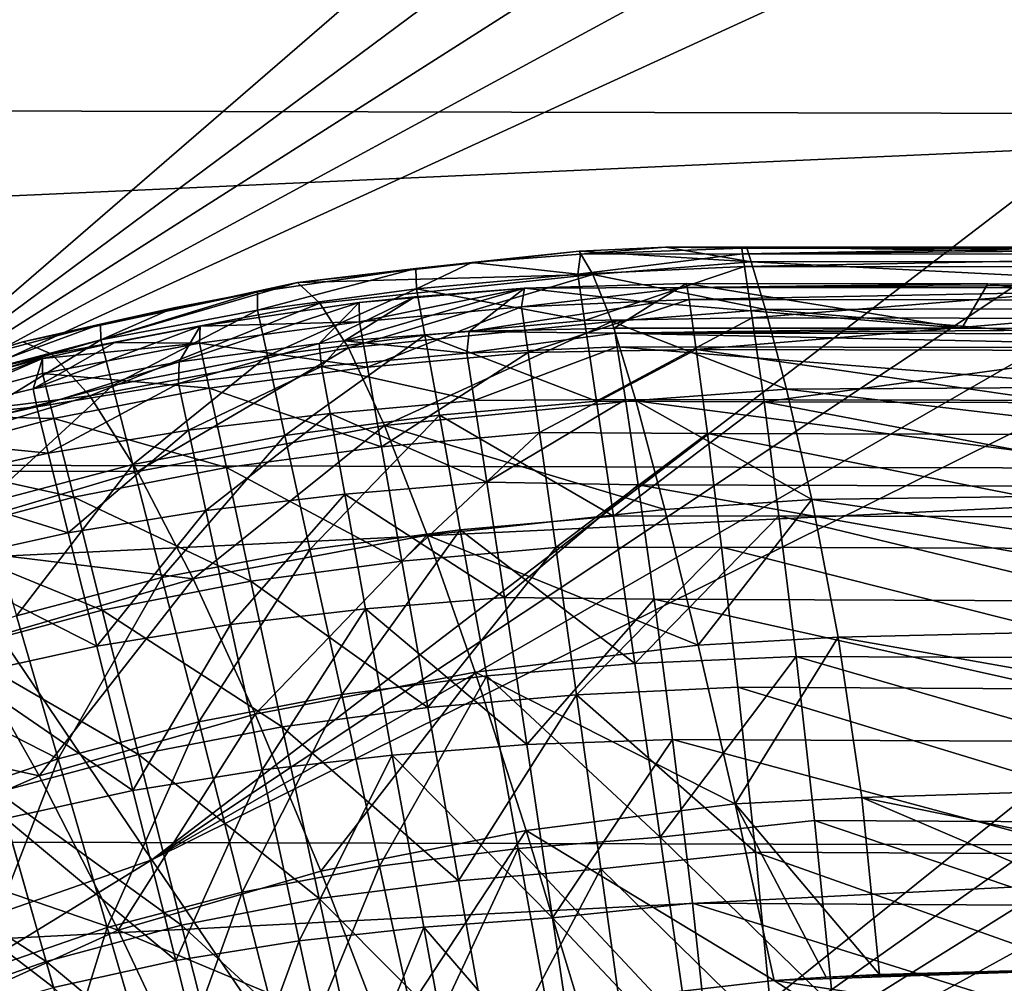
# Model space of a CAD drawing. Header units: metres. Extents: x -104 to 104, y -68 to 90.
# Tile 548 of 656: x -11.947 to -11.241, y 64.558 to 65.249. Entities that reach past the tile are written whole.
import ezdxf

# ---------------------------------------------------------------- set-up
doc = ezdxf.new("R2010")
doc.units = ezdxf.units.M
doc.layers.add('solid_FIT-BATH-153_SW0002', color=7, linetype='CONTINUOUS')

msp = doc.modelspace()

# ---------------------------------------------------------------- linework, layer by layer
at = {"layer": 'solid_FIT-BATH-153_SW0002'}
for points in [[(-12.278478, 65.277107, 16.348705), (-12.062249, 64.956978, 16.450546), (-10.775743, 66.069618, 16.353815)], [(-12.062249, 64.956978, 16.450546), (-10.709954, 65.962158, 16.385607), (-10.775743, 66.069618, 16.353815)], [(-12.062249, 64.956978, 16.450546), (-10.646606, 65.858215, 16.418209), (-10.709954, 65.962158, 16.385607)], [(-12.062249, 64.956978, 16.450546), (-10.58571, 65.757843, 16.451944), (-10.646606, 65.858215, 16.418209)], [(-12.062249, 64.956978, 16.450546), (-10.526885, 65.660591, 16.487242), (-10.58571, 65.757843, 16.451944)], [(-12.062249, 64.956978, 16.450546), (-11.85217, 64.646614, 16.585157), (-10.526885, 65.660591, 16.487242)], [(-11.85217, 64.646614, 16.585157), (-10.46999, 65.566368, 16.524401), (-10.526885, 65.660591, 16.487242)], [(-11.85217, 64.646614, 16.585157), (-10.414865, 65.475029, 16.563707), (-10.46999, 65.566368, 16.524401)], [(-11.85217, 64.646614, 16.585157), (-10.361345, 65.386429, 16.605453), (-10.414865, 65.475029, 16.563707)], [(-16.008659, 65.192665, -21.382717), (-16.008659, 65.43055, -21.218763), (-10.670662, 65.418427, -21.317785)], [(-16.008659, 65.192665, -21.382717), (-10.670662, 65.418427, -21.317785), (-10.670662, 65.180046, -21.477144)], [(-11.85217, 64.646614, 16.585157), (-11.65142, 64.350983, 16.759104), (-10.361345, 65.386429, 16.605453)], [(-11.65142, 64.350983, 16.759104), (-10.309752, 65.30114, 16.649548), (-10.361345, 65.386429, 16.605453)], [(-11.65142, 64.350983, 16.759104), (-10.260679, 65.220032, 16.695549), (-10.309752, 65.30114, 16.649548)], [(-11.65142, 64.350983, 16.759104), (-10.213513, 65.142082, 16.743782), (-10.260679, 65.220032, 16.695549)], [(-16.008659, 64.939331, -21.528997), (-16.008659, 65.192665, -21.382717), (-10.670662, 65.180046, -21.477144)], [(-16.008659, 64.939331, -21.528997), (-10.670662, 65.180046, -21.477144), (-10.670662, 64.926094, -21.618971)], [(-11.65142, 64.350983, 16.759104), (-10.167627, 65.066261, 16.794657), (-10.213513, 65.142082, 16.743782)], [(-11.536158, 65.065918, 12.729782), (-11.74783, 65.060196, 12.576593), (-11.546006, 65.082695, 12.576833)], [(-11.6229, 65.074585, 9.295786), (-11.546006, 65.082695, 12.576833), (-11.74783, 65.060196, 12.576593)], [(-11.6229, 65.074585, 9.295786), (-11.545146, 65.080612, 9.295738), (-11.546006, 65.082695, 12.576833)], [(-11.484081, 65.085472, 12.577147), (-11.422818, 65.075035, 12.728769), (-11.546006, 65.082695, 12.576833)], [(-11.545146, 65.080612, 9.295738), (-11.484081, 65.085472, 12.577147), (-11.546006, 65.082695, 12.576833)], [(-11.422818, 65.075035, 12.728769), (-11.536158, 65.065918, 12.729782), (-11.546006, 65.082695, 12.576833)], [(-11.545146, 65.080612, 9.295738), (-11.429468, 65.084923, 9.295671), (-11.484081, 65.085472, 12.577147)], [(-11.428967, 65.080872, 9.218075), (-11.429468, 65.084923, 9.295671), (-11.545146, 65.080612, 9.295738)], [(-11.484081, 65.085472, 12.577147), (-11.426234, 65.085709, 12.577762), (-11.422818, 65.075035, 12.728769)], [(-11.429468, 65.084923, 9.295671), (-11.426234, 65.085709, 12.577762), (-11.484081, 65.085472, 12.577147)], [(-11.429468, 65.084923, 9.295671), (-11.197383, 65.084915, 9.295592), (-11.426234, 65.085709, 12.577762)], [(-11.428967, 65.080872, 9.218075), (-11.197383, 65.084915, 9.295592), (-11.429468, 65.084923, 9.295671)], [(-11.428967, 65.080872, 9.218075), (-10.976797, 65.0849, 9.295516), (-11.197383, 65.084915, 9.295592)], [(-10.97678, 65.080566, 9.217544), (-10.976797, 65.0849, 9.295516), (-11.428967, 65.080872, 9.218075)], [(-10.768952, 65.075279, 12.754133), (-11.422818, 65.075035, 12.728769), (-11.426234, 65.085709, 12.577762)], [(-11.083555, 65.085693, 12.592454), (-10.768952, 65.075279, 12.754133), (-11.426234, 65.085709, 12.577762)], [(-11.197383, 65.084915, 9.295592), (-11.083555, 65.085693, 12.592454), (-11.426234, 65.085709, 12.577762)], [(-11.662941, 65.07029, 9.295811), (-11.6229, 65.074585, 9.295786), (-11.74783, 65.060196, 12.576593)], [(-11.66254, 65.055664, 9.151051), (-11.6229, 65.074585, 9.295786), (-11.662941, 65.07029, 9.295811)], [(-11.66254, 65.055664, 9.151051), (-11.546999, 65.066277, 9.150987), (-11.6229, 65.074585, 9.295786)], [(-11.546999, 65.066277, 9.150987), (-11.545146, 65.080612, 9.295738), (-11.6229, 65.074585, 9.295786)], [(-11.546999, 65.066277, 9.150987), (-11.428967, 65.080872, 9.218075), (-11.545146, 65.080612, 9.295738)], [(-11.546999, 65.066277, 9.150987), (-11.427526, 65.071747, 9.140128), (-11.428967, 65.080872, 9.218075)], [(-11.422818, 65.075035, 12.728769), (-11.412601, 65.041, 12.87878), (-11.536158, 65.065918, 12.729782)], [(-10.97678, 65.080566, 9.217544), (-11.428967, 65.080872, 9.218075), (-11.427526, 65.071747, 9.140128)], [(-10.97678, 65.080566, 9.217544), (-11.427526, 65.071747, 9.140128), (-10.976781, 65.071304, 9.13969)], [(-10.768952, 65.075279, 12.754133), (-10.777048, 65.042343, 12.899797), (-11.422818, 65.075035, 12.728769)], [(-10.777048, 65.042343, 12.899797), (-11.412601, 65.041, 12.87878), (-11.422818, 65.075035, 12.728769)], [(-11.776512, 65.040512, 9.151074), (-11.662941, 65.07029, 9.295811), (-11.776464, 65.053635, 9.295886)], [(-11.776512, 65.040512, 9.151074), (-11.66254, 65.055664, 9.151051), (-11.662941, 65.07029, 9.295811)], [(-11.776464, 65.053635, 9.295886), (-11.662941, 65.07029, 9.295811), (-11.74783, 65.060196, 12.576593)], [(-11.546999, 65.066277, 9.150987), (-11.542083, 65.033051, 9.002239), (-11.427526, 65.071747, 9.140128)], [(-11.542083, 65.033051, 9.002239), (-11.422032, 65.035057, 8.986283), (-11.427526, 65.071747, 9.140128)], [(-10.976781, 65.071304, 9.13969), (-11.427526, 65.071747, 9.140128), (-11.422032, 65.035057, 8.986283)], [(-10.976781, 65.071304, 9.13969), (-11.422032, 65.035057, 8.986283), (-10.976783, 65.034317, 8.986274)], [(-11.74783, 65.060196, 12.576593), (-11.923758, 65.008942, 12.732681), (-11.944566, 65.017822, 12.581252)], [(-11.776464, 65.053635, 9.295886), (-11.74783, 65.060196, 12.576593), (-11.944566, 65.017822, 12.581252)], [(-11.74783, 65.060196, 12.576593), (-11.731734, 65.045418, 12.726845), (-11.923758, 65.008942, 12.732681)], [(-11.536158, 65.065918, 12.729782), (-11.731734, 65.045418, 12.726845), (-11.74783, 65.060196, 12.576593)], [(-11.536158, 65.065918, 12.729782), (-11.711368, 65.013557, 12.878054), (-11.731734, 65.045418, 12.726845)], [(-11.536158, 65.065918, 12.729782), (-11.522682, 65.032204, 12.880348), (-11.711368, 65.013557, 12.878054)], [(-11.66254, 65.055664, 9.151051), (-11.542083, 65.033051, 9.002239), (-11.546999, 65.066277, 9.150987)], [(-11.65142, 64.350983, 16.759104), (-11.463165, 64.075027, 16.978033), (-10.167627, 65.066261, 16.794657)], [(-11.412601, 65.041, 12.87878), (-11.522682, 65.032204, 12.880348), (-11.536158, 65.065918, 12.729782)], [(-11.463165, 64.075027, 16.978033), (-10.122439, 64.991592, 16.848761), (-10.167627, 65.066261, 16.794657)], [(-11.836389, 65.04213, 9.29593), (-11.776464, 65.053635, 9.295886), (-11.944566, 65.017822, 12.581252)], [(-11.888644, 65.019066, 9.15111), (-11.776464, 65.053635, 9.295886), (-11.836389, 65.04213, 9.29593)], [(-11.888644, 65.019066, 9.15111), (-11.776512, 65.040512, 9.151074), (-11.776464, 65.053635, 9.295886)], [(-11.776512, 65.040512, 9.151074), (-11.769327, 65.00769, 9.002288), (-11.66254, 65.055664, 9.151051)], [(-11.769327, 65.00769, 9.002288), (-11.656568, 65.022629, 9.002304), (-11.66254, 65.055664, 9.151051)], [(-11.714171, 65.018425, -3.712123), (-11.585224, 65.056244, 0.291492), (-11.663788, 65.050102, 0.291776)], [(-11.714171, 65.018425, -3.712123), (-11.624777, 65.025093, -3.71288), (-11.585224, 65.056244, 0.291492)], [(-11.703576, 65.045815, 0.291931), (-11.663788, 65.050102, 0.291776), (-11.585224, 65.056244, 0.291492)], [(-11.703379, 65.032196, 0.437173), (-11.703576, 65.045815, 0.291931), (-11.585224, 65.056244, 0.291492)], [(-11.703379, 65.032196, 0.437173), (-11.585224, 65.056244, 0.291492), (-11.587219, 65.042831, 0.436804)], [(-11.66254, 65.055664, 9.151051), (-11.656568, 65.022629, 9.002304), (-11.542083, 65.033051, 9.002239)], [(-11.624777, 65.025093, -3.71288), (-11.492071, 65.045723, -1.766796), (-11.585224, 65.056244, 0.291492)], [(-11.587219, 65.042831, 0.436804), (-11.468656, 65.056755, 0.368993), (-11.467304, 65.048035, 0.447327)], [(-11.587219, 65.042831, 0.436804), (-11.585224, 65.056244, 0.291492), (-11.468656, 65.056755, 0.368993)], [(-11.585224, 65.056244, 0.291492), (-11.469108, 65.059616, 0.291114), (-11.468656, 65.056755, 0.368993)], [(-11.492071, 65.045723, -1.766796), (-11.469108, 65.059616, 0.291114), (-11.585224, 65.056244, 0.291492)], [(-11.492071, 65.045723, -1.766796), (-11.271829, 65.027481, -3.714136), (-11.469108, 65.059616, 0.291114)], [(-11.468656, 65.056755, 0.368993), (-11.469108, 65.059616, 0.291114), (-11.253297, 65.059326, 0.291074)], [(-11.271829, 65.027481, -3.714136), (-11.253297, 65.059326, 0.291074), (-11.469108, 65.059616, 0.291114)], [(-11.253297, 65.059326, 0.291074), (-11.037663, 65.059097, 0.290958), (-11.468656, 65.056755, 0.368993)], [(-11.037663, 65.059097, 0.290958), (-11.037664, 65.05645, 0.369346), (-11.468656, 65.056755, 0.368993)], [(-11.037664, 65.05645, 0.369346), (-11.467304, 65.048035, 0.447327), (-11.468656, 65.056755, 0.368993)], [(-11.037664, 65.05645, 0.369346), (-11.037665, 65.047623, 0.447577), (-11.467304, 65.048035, 0.447327)], [(-11.271829, 65.027481, -3.714136), (-11.032944, 65.027252, -3.714416), (-11.253297, 65.059326, 0.291074)], [(-11.032944, 65.027252, -3.714416), (-11.037663, 65.059097, 0.290958), (-11.253297, 65.059326, 0.291074)], [(-11.832572, 65.003387, -3.711161), (-11.703576, 65.045815, 0.291931), (-11.817591, 65.02906, 0.292419)], [(-11.832572, 65.003387, -3.711161), (-11.732218, 65.016594, -3.711978), (-11.703576, 65.045815, 0.291931)], [(-11.817591, 65.02906, 0.292419), (-11.703576, 65.045815, 0.291931), (-11.703379, 65.032196, 0.437173)], [(-11.732218, 65.016594, -3.711978), (-11.663788, 65.050102, 0.291776), (-11.703576, 65.045815, 0.291931)], [(-11.732218, 65.016594, -3.711978), (-11.714171, 65.018425, -3.712123), (-11.663788, 65.050102, 0.291776)], [(-11.624777, 65.025093, -3.71288), (-11.520894, 65.027519, -3.713824), (-11.492071, 65.045723, -1.766796)], [(-11.582538, 65.010147, 0.586227), (-11.587219, 65.042831, 0.436804), (-11.467304, 65.048035, 0.447327)], [(-11.582538, 65.010147, 0.586227), (-11.467304, 65.048035, 0.447327), (-11.462142, 65.012169, 0.601896)], [(-11.492071, 65.045723, -1.766796), (-11.520894, 65.027519, -3.713824), (-11.271829, 65.027481, -3.714136)], [(-11.037665, 65.047623, 0.447577), (-11.462142, 65.012169, 0.601896), (-11.467304, 65.048035, 0.447327)], [(-11.037665, 65.047623, 0.447577), (-11.037669, 65.01133, 0.601829), (-11.462142, 65.012169, 0.601896)], [(-11.888847, 65.030495, 9.295971), (-11.836389, 65.04213, 9.29593), (-11.944566, 65.017822, 12.581252)], [(-11.923758, 65.008942, 12.732681), (-11.731734, 65.045418, 12.726845), (-11.896605, 64.978989, 12.885094)], [(-11.896605, 64.978989, 12.885094), (-11.731734, 65.045418, 12.726845), (-11.711368, 65.013557, 12.878054)], [(-11.888644, 65.019066, 9.15111), (-11.836389, 65.04213, 9.29593), (-11.888847, 65.030495, 9.295971)], [(-11.888644, 65.019066, 9.15111), (-11.880306, 64.986481, 9.002288), (-11.776512, 65.040512, 9.151074)], [(-11.880306, 64.986481, 9.002288), (-11.769327, 65.00769, 9.002288), (-11.776512, 65.040512, 9.151074)], [(-11.697636, 64.999626, 0.586536), (-11.703379, 65.032196, 0.437173), (-11.587219, 65.042831, 0.436804)], [(-11.697636, 64.999626, 0.586536), (-11.587219, 65.042831, 0.436804), (-11.582538, 65.010147, 0.586227)], [(-11.412601, 65.041, 12.87878), (-11.397362, 64.983871, 13.022987), (-11.522682, 65.032204, 12.880348)], [(-10.777048, 65.042343, 12.899797), (-10.784867, 64.987663, 13.03962), (-11.412601, 65.041, 12.87878)], [(-10.784867, 64.987663, 13.03962), (-11.397362, 64.983871, 13.022987), (-11.412601, 65.041, 12.87878)], [(-11.817937, 65.016907, 0.437657), (-11.703379, 65.032196, 0.437173), (-11.697636, 64.999626, 0.586536)], [(-11.817937, 65.016907, 0.437657), (-11.817591, 65.02906, 0.292419), (-11.703379, 65.032196, 0.437173)], [(-11.522682, 65.032204, 12.880348), (-11.685517, 64.957726, 13.024559), (-11.711368, 65.013557, 12.878054)], [(-11.522682, 65.032204, 12.880348), (-11.505365, 64.975647, 13.024014), (-11.685517, 64.957726, 13.024559)], [(-11.656568, 65.022629, 9.002304), (-11.533572, 64.975258, 8.854922), (-11.542083, 65.033051, 9.002239)], [(-11.542083, 65.033051, 9.002239), (-11.533572, 64.975258, 8.854922), (-11.422032, 65.035057, 8.986283)], [(-11.533572, 64.975258, 8.854922), (-11.413564, 64.974648, 8.84001), (-11.422032, 65.035057, 8.986283)], [(-11.397362, 64.983871, 13.022987), (-11.505365, 64.975647, 13.024014), (-11.522682, 65.032204, 12.880348)], [(-10.976783, 65.034317, 8.986274), (-11.422032, 65.035057, 8.986283), (-11.413564, 64.974648, 8.84001)], [(-10.976783, 65.034317, 8.986274), (-11.413564, 64.974648, 8.84001), (-10.976785, 64.973473, 8.840238)], [(-11.998322, 65.001358, 9.296064), (-11.888847, 65.030495, 9.295971), (-11.944566, 65.017822, 12.581252)], [(-11.998219, 64.990196, 9.151184), (-11.888847, 65.030495, 9.295971), (-11.998322, 65.001358, 9.296064)], [(-11.998219, 64.990196, 9.151184), (-11.888644, 65.019066, 9.15111), (-11.888847, 65.030495, 9.295971)], [(-11.937113, 64.984123, -3.710221), (-11.817591, 65.02906, 0.292419), (-11.878617, 65.017334, 0.292695)], [(-11.937113, 64.984123, -3.710221), (-11.832572, 65.003387, -3.711161), (-11.817591, 65.02906, 0.292419)], [(-11.878617, 65.017334, 0.292695), (-11.817591, 65.02906, 0.292419), (-11.817937, 65.016907, 0.437657)], [(-11.714171, 65.018425, -3.712123), (-11.626386, 65.009651, -3.856832), (-11.624777, 65.025093, -3.71288)], [(-11.624777, 65.025093, -3.71288), (-11.626386, 65.009651, -3.856832), (-11.520339, 65.024002, -3.790972)], [(-11.624777, 65.025093, -3.71288), (-11.520339, 65.024002, -3.790972), (-11.520894, 65.027519, -3.713824)], [(-11.520339, 65.024002, -3.790972), (-11.271829, 65.027481, -3.714136), (-11.520894, 65.027519, -3.713824)], [(-11.520339, 65.024002, -3.790972), (-11.032944, 65.027252, -3.714416), (-11.271829, 65.027481, -3.714136)], [(-11.520339, 65.024002, -3.790972), (-11.032945, 65.023392, -3.7919), (-11.032944, 65.027252, -3.714416)], [(-11.944566, 65.017822, 12.581252), (-11.923758, 65.008942, 12.732681), (-12.133351, 64.956909, 12.591768)], [(-11.998322, 65.001358, 9.296064), (-11.944566, 65.017822, 12.581252), (-12.133351, 64.956909, 12.591768)], [(-11.998219, 64.990196, 9.151184), (-11.988819, 64.957901, 9.002345), (-11.888644, 65.019066, 9.15111)], [(-11.988819, 64.957901, 9.002345), (-11.880306, 64.986481, 9.002288), (-11.888644, 65.019066, 9.15111)], [(-11.769327, 65.00769, 9.002288), (-11.756819, 64.950592, 8.854942), (-11.656568, 65.022629, 9.002304)], [(-11.756819, 64.950592, 8.854942), (-11.646161, 64.965172, 8.854982), (-11.656568, 65.022629, 9.002304)], [(-11.732218, 65.016594, -3.711978), (-11.73057, 65.000175, -3.856013), (-11.714171, 65.018425, -3.712123)], [(-11.73057, 65.000175, -3.856013), (-11.626386, 65.009651, -3.856832), (-11.714171, 65.018425, -3.712123)], [(-11.656568, 65.022629, 9.002304), (-11.646161, 64.965172, 8.854982), (-11.533572, 64.975258, 8.854922)], [(-11.626386, 65.009651, -3.856832), (-11.518775, 65.014214, -3.868407), (-11.520339, 65.024002, -3.790972)], [(-11.520339, 65.024002, -3.790972), (-11.032947, 65.013481, -3.869144), (-11.032945, 65.023392, -3.7919)], [(-11.520339, 65.024002, -3.790972), (-11.518775, 65.014214, -3.868407), (-11.032947, 65.013481, -3.869144)], [(-11.937113, 64.984123, -3.710221), (-11.878617, 65.017334, 0.292695), (-11.930606, 65.005775, 0.29295)], [(-11.930606, 65.005775, 0.29295), (-11.878617, 65.017334, 0.292695), (-11.817937, 65.016907, 0.437657)], [(-11.930493, 64.995132, 0.438187), (-11.930606, 65.005775, 0.29295), (-11.817937, 65.016907, 0.437657)], [(-11.930493, 64.995132, 0.438187), (-11.817937, 65.016907, 0.437657), (-11.81098, 64.984489, 0.586995)], [(-11.896605, 64.978989, 12.885094), (-11.711368, 65.013557, 12.878054), (-11.862507, 64.924873, 13.032654)], [(-11.862507, 64.924873, 13.032654), (-11.711368, 65.013557, 12.878054), (-11.685517, 64.957726, 13.024559)], [(-11.833172, 64.987961, -3.855293), (-11.73057, 65.000175, -3.856013), (-11.732218, 65.016594, -3.711978)], [(-11.833172, 64.987961, -3.855293), (-11.732218, 65.016594, -3.711978), (-11.832572, 65.003387, -3.711161)], [(-11.81098, 64.984489, 0.586995), (-11.817937, 65.016907, 0.437657), (-11.697636, 64.999626, 0.586536)], [(-11.626386, 65.009651, -3.856832), (-11.621128, 64.975624, -4.004576), (-11.518775, 65.014214, -3.868407)], [(-11.621128, 64.975624, -4.004576), (-11.512838, 64.976471, -4.021102), (-11.518775, 65.014214, -3.868407)], [(-11.574363, 64.952705, 0.734343), (-11.582538, 65.010147, 0.586227), (-11.462142, 65.012169, 0.601896)], [(-11.574363, 64.952705, 0.734343), (-11.462142, 65.012169, 0.601896), (-11.454095, 64.952011, 0.748942)], [(-11.518775, 65.014214, -3.868407), (-11.03295, 64.975456, -4.021227), (-11.032947, 65.013481, -3.869144)], [(-11.518775, 65.014214, -3.868407), (-11.512838, 64.976471, -4.021102), (-11.03295, 64.975456, -4.021227)], [(-11.037673, 64.950951, 0.748759), (-11.454095, 64.952011, 0.748942), (-11.462142, 65.012169, 0.601896)], [(-11.037669, 65.01133, 0.601829), (-11.037673, 64.950951, 0.748759), (-11.462142, 65.012169, 0.601896)], [(-11.923758, 65.008942, 12.732681), (-12.108516, 64.952827, 12.748213), (-12.133351, 64.956909, 12.591768)], [(-11.923758, 65.008942, 12.732681), (-11.896605, 64.978989, 12.885094), (-12.108516, 64.952827, 12.748213)], [(-12.040456, 64.965668, 0.43872), (-12.040509, 64.976448, 0.29354), (-11.930606, 65.005775, 0.29295)], [(-12.03376, 64.961121, -3.709318), (-11.930606, 65.005775, 0.29295), (-12.040509, 64.976448, 0.29354)], [(-12.040456, 64.965668, 0.43872), (-11.930606, 65.005775, 0.29295), (-11.930493, 64.995132, 0.438187)], [(-12.03376, 64.961121, -3.709318), (-11.937113, 64.984123, -3.710221), (-11.930606, 65.005775, 0.29295)], [(-11.880306, 64.986481, 9.002288), (-11.865798, 64.929802, 8.854918), (-11.769327, 65.00769, 9.002288)], [(-11.865798, 64.929802, 8.854918), (-11.756819, 64.950592, 8.854942), (-11.769327, 65.00769, 9.002288)], [(-11.73057, 65.000175, -3.856013), (-11.621128, 64.975624, -4.004576), (-11.626386, 65.009651, -3.856832)], [(-11.687538, 64.942467, 0.734588), (-11.697636, 64.999626, 0.586536), (-11.582538, 65.010147, 0.586227)], [(-11.687538, 64.942467, 0.734588), (-11.582538, 65.010147, 0.586227), (-11.574363, 64.952705, 0.734343)], [(-11.937113, 64.984123, -3.710221), (-11.93467, 64.971092, -3.854507), (-11.832572, 65.003387, -3.711161)], [(-11.93467, 64.971092, -3.854507), (-11.833172, 64.987961, -3.855293), (-11.832572, 65.003387, -3.711161)], [(-11.833172, 64.987961, -3.855293), (-11.825951, 64.954536, -4.003233), (-11.73057, 65.000175, -3.856013)], [(-11.825951, 64.954536, -4.003233), (-11.724472, 64.966484, -4.00383), (-11.73057, 65.000175, -3.856013)], [(-11.81098, 64.984489, 0.586995), (-11.697636, 64.999626, 0.586536), (-11.687538, 64.942467, 0.734588)], [(-11.73057, 65.000175, -3.856013), (-11.724472, 64.966484, -4.00383), (-11.621128, 64.975624, -4.004576)], [(-12.040456, 64.965668, 0.43872), (-11.930493, 64.995132, 0.438187), (-11.922386, 64.962921, 0.587489)], [(-11.922386, 64.962921, 0.587489), (-11.930493, 64.995132, 0.438187), (-11.81098, 64.984489, 0.586995)], [(-11.463165, 64.075027, 16.978033), (-10.077508, 64.917358, 16.906712), (-10.122439, 64.991592, 16.848761)], [(-12.03376, 64.961121, -3.709318), (-11.93467, 64.971092, -3.854507), (-11.937113, 64.984123, -3.710221)], [(-11.988819, 64.957901, 9.002345), (-11.972466, 64.901711, 8.85496), (-11.880306, 64.986481, 9.002288)], [(-11.972466, 64.901711, 8.85496), (-11.865798, 64.929802, 8.854918), (-11.880306, 64.986481, 9.002288)], [(-11.93467, 64.971092, -3.854507), (-11.926356, 64.93795, -4.002582), (-11.833172, 64.987961, -3.855293)], [(-11.926356, 64.93795, -4.002582), (-11.825951, 64.954536, -4.003233), (-11.833172, 64.987961, -3.855293)], [(-11.922386, 64.962921, 0.587489), (-11.81098, 64.984489, 0.586995), (-11.798764, 64.92765, 0.734995)], [(-11.798764, 64.92765, 0.734995), (-11.81098, 64.984489, 0.586995), (-11.687538, 64.942467, 0.734588)], [(-11.397362, 64.983871, 13.022987), (-11.379236, 64.904747, 13.156837), (-11.505365, 64.975647, 13.024014)], [(-10.784867, 64.987663, 13.03962), (-10.792178, 64.912834, 13.169436), (-11.397362, 64.983871, 13.022987)], [(-10.792178, 64.912834, 13.169436), (-11.379236, 64.904747, 13.156837), (-11.397362, 64.983871, 13.022987)], [(-11.896605, 64.978989, 12.885094), (-12.075065, 64.925034, 12.90226), (-12.108516, 64.952827, 12.748213)], [(-11.896605, 64.978989, 12.885094), (-11.862507, 64.924873, 13.032654), (-12.075065, 64.925034, 12.90226)], [(-11.724472, 64.966484, -4.00383), (-11.612157, 64.917282, -4.150697), (-11.621128, 64.975624, -4.004576)], [(-11.505365, 64.975647, 13.024014), (-11.484539, 64.897652, 13.15689), (-11.685517, 64.957726, 13.024559)], [(-11.646161, 64.965172, 8.854982), (-11.521482, 64.892738, 8.715198), (-11.533572, 64.975258, 8.854922)], [(-11.621128, 64.975624, -4.004576), (-11.612157, 64.917282, -4.150697), (-11.512838, 64.976471, -4.021102)], [(-11.612157, 64.917282, -4.150697), (-11.503711, 64.915375, -4.166127), (-11.512838, 64.976471, -4.021102)], [(-11.533572, 64.975258, 8.854922), (-11.521482, 64.892738, 8.715198), (-11.413564, 64.974648, 8.84001)], [(-11.512838, 64.976471, -4.021102), (-11.032955, 64.91394, -4.16586), (-11.03295, 64.975456, -4.021227)], [(-11.512838, 64.976471, -4.021102), (-11.503711, 64.915375, -4.166127), (-11.032955, 64.91394, -4.16586)], [(-11.379236, 64.904747, 13.156837), (-11.484539, 64.897652, 13.15689), (-11.505365, 64.975647, 13.024014)], [(-12.034461, 64.948837, -3.853705), (-11.926356, 64.93795, -4.002582), (-11.93467, 64.971092, -3.854507)], [(-12.034461, 64.948837, -3.853705), (-11.93467, 64.971092, -3.854507), (-12.03376, 64.961121, -3.709318)], [(-11.521482, 64.892738, 8.715198), (-11.402886, 64.893021, 8.706548), (-11.413564, 64.974648, 8.84001)], [(-10.976787, 64.891403, 8.707054), (-11.413564, 64.974648, 8.84001), (-11.402886, 64.893021, 8.706548)], [(-10.976785, 64.973473, 8.840238), (-11.413564, 64.974648, 8.84001), (-10.976787, 64.891403, 8.707054)], [(-12.031277, 64.933723, 0.587959), (-12.040456, 64.965668, 0.43872), (-11.922386, 64.962921, 0.587489)], [(-12.031277, 64.933723, 0.587959), (-11.922386, 64.962921, 0.587489), (-11.90817, 64.906464, 0.735429)], [(-11.90817, 64.906464, 0.735429), (-11.922386, 64.962921, 0.587489), (-11.798764, 64.92765, 0.734995)], [(-11.825951, 64.954536, -4.003233), (-11.813508, 64.897011, -4.149595), (-11.724472, 64.966484, -4.00383)], [(-11.813508, 64.897011, -4.149595), (-11.713961, 64.908577, -4.150064), (-11.724472, 64.966484, -4.00383)], [(-11.756819, 64.950592, 8.854942), (-11.738947, 64.869072, 8.715197), (-11.646161, 64.965172, 8.854982)], [(-11.738947, 64.869072, 8.715197), (-11.631278, 64.883141, 8.715248), (-11.646161, 64.965172, 8.854982)], [(-11.724472, 64.966484, -4.00383), (-11.713961, 64.908577, -4.150064), (-11.612157, 64.917282, -4.150697)], [(-11.646161, 64.965172, 8.854982), (-11.631278, 64.883141, 8.715248), (-11.521482, 64.892738, 8.715198)], [(-13.501313, 64.069321, 16.452299), (-11.85217, 64.646614, 16.585157), (-12.062249, 64.956978, 16.450546)], [(-11.926356, 64.93795, -4.002582), (-11.912031, 64.880852, -4.149082), (-11.825951, 64.954536, -4.003233)], [(-11.912031, 64.880852, -4.149082), (-11.813508, 64.897011, -4.149595), (-11.825951, 64.954536, -4.003233)], [(-11.862507, 64.924873, 13.032654), (-11.685517, 64.957726, 13.024559), (-11.822523, 64.84787, 13.169245)], [(-11.822523, 64.84787, 13.169245), (-11.685517, 64.957726, 13.024559), (-11.654902, 64.87925, 13.160407)], [(-11.484539, 64.897652, 13.15689), (-11.654902, 64.87925, 13.160407), (-11.685517, 64.957726, 13.024559)], [(-12.034461, 64.948837, -3.853705), (-12.025122, 64.915985, -4.001908), (-11.926356, 64.93795, -4.002582)], [(-11.865798, 64.929802, 8.854918), (-11.845079, 64.848877, 8.71516), (-11.756819, 64.950592, 8.854942)], [(-11.845079, 64.848877, 8.71516), (-11.738947, 64.869072, 8.715197), (-11.756819, 64.950592, 8.854942)], [(-11.67304, 64.860535, 0.875107), (-11.687538, 64.942467, 0.734588), (-11.574363, 64.952705, 0.734343)], [(-11.67304, 64.860535, 0.875107), (-11.574363, 64.952705, 0.734343), (-11.562704, 64.870316, 0.874928)], [(-11.562704, 64.870316, 0.874928), (-11.574363, 64.952705, 0.734343), (-11.454095, 64.952011, 0.748942)], [(-11.562704, 64.870316, 0.874928), (-11.454095, 64.952011, 0.748942), (-11.443934, 64.870605, 0.883135)], [(-11.037679, 64.86911, 0.882824), (-11.443934, 64.870605, 0.883135), (-11.454095, 64.952011, 0.748942)], [(-11.037673, 64.950951, 0.748759), (-11.037679, 64.86911, 0.882824), (-11.454095, 64.952011, 0.748942)], [(-11.798764, 64.92765, 0.734995), (-11.687538, 64.942467, 0.734588), (-11.67304, 64.860535, 0.875107)], [(-16.008659, 64.669846, -21.658766), (-16.008659, 64.939331, -21.528997), (-10.670662, 64.926094, -21.618971)], [(-12.0152, 64.877747, 0.735824), (-12.031277, 64.933723, 0.587959), (-11.90817, 64.906464, 0.735429)], [(-12.025122, 64.915985, -4.001908), (-11.912031, 64.880852, -4.149082), (-11.926356, 64.93795, -4.002582)], [(-16.008659, 64.669846, -21.658766), (-10.670662, 64.926094, -21.618971), (-10.670662, 64.65583, -21.744436)], [(-11.972466, 64.901711, 8.85496), (-11.949118, 64.821487, 8.71519), (-11.865798, 64.929802, 8.854918)], [(-11.949118, 64.821487, 8.71519), (-11.845079, 64.848877, 8.71516), (-11.865798, 64.929802, 8.854918)], [(-11.90817, 64.906464, 0.735429), (-11.798764, 64.92765, 0.734995), (-11.781245, 64.846207, 0.875443)], [(-11.781245, 64.846207, 0.875443), (-11.798764, 64.92765, 0.734995), (-11.67304, 64.860535, 0.875107)], [(-11.862507, 64.924873, 13.032654), (-12.033856, 64.873772, 13.049003), (-12.075065, 64.925034, 12.90226)], [(-11.862507, 64.924873, 13.032654), (-11.822523, 64.84787, 13.169245), (-12.033856, 64.873772, 13.049003)], [(-12.025122, 64.915985, -4.001908), (-12.009025, 64.859344, -4.148541), (-11.912031, 64.880852, -4.149082)], [(-11.713961, 64.908577, -4.150064), (-11.599527, 64.834534, -4.289135), (-11.612157, 64.917282, -4.150697)], [(-11.612157, 64.917282, -4.150697), (-11.599527, 64.834534, -4.289135), (-11.503711, 64.915375, -4.166127)], [(-11.599527, 64.834534, -4.289135), (-11.492217, 64.833435, -4.298309), (-11.503711, 64.915375, -4.166127)], [(-11.503711, 64.915375, -4.166127), (-11.032962, 64.831558, -4.297679), (-11.032955, 64.91394, -4.16586)], [(-11.503711, 64.915375, -4.166127), (-11.492217, 64.833435, -4.298309), (-11.032962, 64.831558, -4.297679)], [(-11.463165, 64.075027, 16.978033), (-10.033358, 64.844421, 16.967939), (-10.077508, 64.917358, 16.906712)], [(-10.792178, 64.912834, 13.169436), (-10.798845, 64.819237, 13.28685), (-11.379236, 64.904747, 13.156837)], [(-12.0152, 64.877747, 0.735824), (-11.90817, 64.906464, 0.735429), (-11.887799, 64.825592, 0.875799)], [(-11.887799, 64.825592, 0.875799), (-11.90817, 64.906464, 0.735429), (-11.781245, 64.846207, 0.875443)], [(-11.813508, 64.897011, -4.149595), (-11.795809, 64.815285, -4.288294), (-11.713961, 64.908577, -4.150064)], [(-11.795809, 64.815285, -4.288294), (-11.698995, 64.826355, -4.288638), (-11.713961, 64.908577, -4.150064)], [(-11.713961, 64.908577, -4.150064), (-11.698995, 64.826355, -4.288638), (-11.599527, 64.834534, -4.289135)], [(-11.379236, 64.904747, 13.156837), (-11.460693, 64.800423, 13.275299), (-11.484539, 64.897652, 13.15689)], [(-11.379236, 64.904747, 13.156837), (-11.36044, 64.806068, 13.275992), (-11.460693, 64.800423, 13.275299)], [(-10.798845, 64.819237, 13.28685), (-11.36044, 64.806068, 13.275992), (-11.379236, 64.904747, 13.156837)], [(-11.484539, 64.897652, 13.15689), (-11.460693, 64.800423, 13.275299), (-11.654902, 64.87925, 13.160407)], [(-11.912031, 64.880852, -4.149082), (-11.891662, 64.79969, -4.287915), (-11.813508, 64.897011, -4.149595)], [(-11.891662, 64.79969, -4.287915), (-11.795809, 64.815285, -4.288294), (-11.813508, 64.897011, -4.149595)], [(-11.631278, 64.883141, 8.715248), (-11.506121, 64.787331, 8.589283), (-11.521482, 64.892738, 8.715198)], [(-11.521482, 64.892738, 8.715198), (-11.506121, 64.787331, 8.589283), (-11.402886, 64.893021, 8.706548)], [(-11.506121, 64.787331, 8.589283), (-11.390663, 64.792389, 8.588339), (-11.402886, 64.893021, 8.706548)], [(-10.976789, 64.790474, 8.589207), (-11.402886, 64.893021, 8.706548), (-11.390663, 64.792389, 8.588339)], [(-10.976787, 64.891403, 8.707054), (-11.402886, 64.893021, 8.706548), (-10.976789, 64.790474, 8.589207)], [(-11.992177, 64.797569, 0.876112), (-12.0152, 64.877747, 0.735824), (-11.887799, 64.825592, 0.875799)], [(-12.009025, 64.859344, -4.148541), (-11.891662, 64.79969, -4.287915), (-11.912031, 64.880852, -4.149082)], [(-11.822523, 64.84787, 13.169245), (-11.654902, 64.87925, 13.160407), (-11.778136, 64.750931, 13.289637)], [(-11.778136, 64.750931, 13.289637), (-11.654902, 64.87925, 13.160407), (-11.62058, 64.781075, 13.280488)], [(-11.738947, 64.869072, 8.715197), (-11.716102, 64.764954, 8.589271), (-11.631278, 64.883141, 8.715248)], [(-11.716102, 64.764954, 8.589271), (-11.612237, 64.778358, 8.589322), (-11.631278, 64.883141, 8.715248)], [(-11.460693, 64.800423, 13.275299), (-11.62058, 64.781075, 13.280488), (-11.654902, 64.87925, 13.160407)], [(-11.631278, 64.883141, 8.715248), (-11.612237, 64.778358, 8.589322), (-11.506121, 64.787331, 8.589283)], [(-11.822523, 64.84787, 13.169245), (-11.986008, 64.800316, 13.184196), (-12.033856, 64.873772, 13.049003)], [(-11.654451, 64.755661, 1.001802), (-11.67304, 64.860535, 0.875107), (-11.562704, 64.870316, 0.874928)], [(-11.654451, 64.755661, 1.001802), (-11.562704, 64.870316, 0.874928), (-11.547856, 64.764816, 1.001684)], [(-11.547856, 64.764816, 1.001684), (-11.562704, 64.870316, 0.874928), (-11.443934, 64.870605, 0.883135)], [(-11.547856, 64.764816, 1.001684), (-11.443934, 64.870605, 0.883135), (-11.43231, 64.770203, 1.002258)], [(-11.037684, 64.768204, 1.001504), (-11.43231, 64.770203, 1.002258), (-11.443934, 64.870605, 0.883135)], [(-11.037679, 64.86911, 0.882824), (-11.037684, 64.768204, 1.001504), (-11.443934, 64.870605, 0.883135)], [(-11.845079, 64.848877, 8.71516), (-11.818613, 64.745529, 8.589231), (-11.738947, 64.869072, 8.715197)], [(-11.818613, 64.745529, 8.589231), (-11.716102, 64.764954, 8.589271), (-11.738947, 64.869072, 8.715197)], [(-12.009025, 64.859344, -4.148541), (-11.986135, 64.778809, -4.287506), (-11.891662, 64.79969, -4.287915)], [(-11.781245, 64.846207, 0.875443), (-11.67304, 64.860535, 0.875107), (-11.654451, 64.755661, 1.001802)], [(-11.949118, 64.821487, 8.71519), (-11.919304, 64.719032, 8.589251), (-11.845079, 64.848877, 8.71516)], [(-11.919304, 64.719032, 8.589251), (-11.818613, 64.745529, 8.589231), (-11.845079, 64.848877, 8.71516)], [(-11.822523, 64.84787, 13.169245), (-11.932956, 64.706863, 13.303801), (-11.986008, 64.800316, 13.184196)], [(-11.822523, 64.84787, 13.169245), (-11.778136, 64.750931, 13.289637), (-11.932956, 64.706863, 13.303801)], [(-11.887799, 64.825592, 0.875799), (-11.781245, 64.846207, 0.875443), (-11.758808, 64.741982, 1.002057)], [(-11.758808, 64.741982, 1.002057), (-11.781245, 64.846207, 0.875443), (-11.654451, 64.755661, 1.001802)], [(-11.463165, 64.075027, 16.978033), (-9.990211, 64.773148, 17.032158), (-10.033358, 64.844421, 16.967939)], [(-11.698995, 64.826355, -4.288638), (-11.583597, 64.729225, -4.41379), (-11.599527, 64.834534, -4.289135)], [(-11.599527, 64.834534, -4.289135), (-11.583597, 64.729225, -4.41379), (-11.492217, 64.833435, -4.298309)], [(-11.583597, 64.729225, -4.41379), (-11.479074, 64.732826, -4.415281), (-11.492217, 64.833435, -4.298309)], [(-11.492217, 64.833435, -4.298309), (-11.032969, 64.730621, -4.414255), (-11.032962, 64.831558, -4.297679)], [(-11.492217, 64.833435, -4.298309), (-11.479074, 64.732826, -4.415281), (-11.032969, 64.730621, -4.414255)], [(-12.051257, 64.786407, 8.715298), (-11.919304, 64.719032, 8.589251), (-11.949118, 64.821487, 8.71519)], [(-11.992177, 64.797569, 0.876112), (-11.887799, 64.825592, 0.875799), (-11.86173, 64.722122, 1.002326)], [(-11.86173, 64.722122, 1.002326), (-11.887799, 64.825592, 0.875799), (-11.758808, 64.741982, 1.002057)], [(-11.795809, 64.815285, -4.288294), (-11.773235, 64.711197, -4.413203), (-11.698995, 64.826355, -4.288638)], [(-11.773235, 64.711197, -4.413203), (-11.67989, 64.721664, -4.413434), (-11.698995, 64.826355, -4.288638)], [(-11.698995, 64.826355, -4.288638), (-11.67989, 64.721664, -4.413434), (-11.583597, 64.729225, -4.41379)], [(-11.891662, 64.79969, -4.287915), (-11.865698, 64.696289, -4.412945), (-11.795809, 64.815285, -4.288294)], [(-11.865698, 64.696289, -4.412945), (-11.773235, 64.711197, -4.413203), (-11.795809, 64.815285, -4.288294)], [(-10.798845, 64.819237, 13.28685), (-10.804737, 64.70829, 13.389565), (-11.36044, 64.806068, 13.275992)], [(-11.36044, 64.806068, 13.275992), (-11.434366, 64.686722, 13.376229), (-11.460693, 64.800423, 13.275299)], [(-11.36044, 64.806068, 13.275992), (-11.343542, 64.691238, 13.377053), (-11.434366, 64.686722, 13.376229)], [(-10.804737, 64.70829, 13.389565), (-11.343542, 64.691238, 13.377053), (-11.36044, 64.806068, 13.275992)], [(-11.986008, 64.800316, 13.184196), (-11.932956, 64.706863, 13.303801), (-12.115294, 64.747032, 13.203895)], [(-11.986135, 64.778809, -4.287506), (-11.865698, 64.696289, -4.412945), (-11.891662, 64.79969, -4.287915)], [(-11.460693, 64.800423, 13.275299), (-11.434366, 64.686722, 13.376229), (-11.62058, 64.781075, 13.280488)], [(-11.962729, 64.694992, 1.002556), (-11.992177, 64.797569, 0.876112), (-11.86173, 64.722122, 1.002326)], [(-11.506121, 64.787331, 8.589283), (-11.488084, 64.662865, 8.48263), (-11.390663, 64.792389, 8.588339)], [(-11.488084, 64.662865, 8.48263), (-11.377492, 64.674706, 8.487363), (-11.390663, 64.792389, 8.588339)], [(-10.97679, 64.672531, 8.488392), (-11.390663, 64.792389, 8.588339), (-11.377492, 64.674706, 8.487363)], [(-10.976789, 64.790474, 8.589207), (-11.390663, 64.792389, 8.588339), (-10.97679, 64.672531, 8.488392)], [(-12.051257, 64.786407, 8.715298), (-12.018032, 64.685081, 8.589338), (-11.919304, 64.719032, 8.589251)], [(-11.612237, 64.778358, 8.589322), (-11.488084, 64.662865, 8.48263), (-11.506121, 64.787331, 8.589283)], [(-11.986135, 64.778809, -4.287506), (-11.956967, 64.676193, -4.412658), (-11.865698, 64.696289, -4.412945)], [(-11.778136, 64.750931, 13.289637), (-11.62058, 64.781075, 13.280488), (-11.731176, 64.638542, 13.389749)], [(-11.731176, 64.638542, 13.389749), (-11.62058, 64.781075, 13.280488), (-11.58389, 64.667625, 13.38079)], [(-11.716102, 64.764954, 8.589271), (-11.689106, 64.642029, 8.482614), (-11.612237, 64.778358, 8.589322)], [(-11.689106, 64.642029, 8.482614), (-11.589715, 64.654648, 8.482656), (-11.612237, 64.778358, 8.589322)], [(-11.434366, 64.686722, 13.376229), (-11.58389, 64.667625, 13.38079), (-11.62058, 64.781075, 13.280488)], [(-11.612237, 64.778358, 8.589322), (-11.589715, 64.654648, 8.482656), (-11.488084, 64.662865, 8.48263)], [(-11.463165, 64.075027, 16.978033), (-11.290473, 63.823513, 17.239704), (-9.990211, 64.773148, 17.032158)], [(-11.290473, 63.823513, 17.239704), (-9.948121, 64.703629, 17.099293), (-9.990211, 64.773148, 17.032158)], [(-11.818613, 64.745529, 8.589231), (-11.787358, 64.623512, 8.48258), (-11.716102, 64.764954, 8.589271)], [(-11.787358, 64.623512, 8.48258), (-11.689106, 64.642029, 8.482614), (-11.716102, 64.764954, 8.589271)], [(-11.632436, 64.631668, 1.10915), (-11.654451, 64.755661, 1.001802), (-11.547856, 64.764816, 1.001684)], [(-11.632436, 64.631668, 1.10915), (-11.547856, 64.764816, 1.001684), (-11.530396, 64.640045, 1.109081)], [(-11.547856, 64.764816, 1.001684), (-11.43231, 64.770203, 1.002258), (-11.419757, 64.652191, 1.103778)], [(-11.530396, 64.640045, 1.109081), (-11.547856, 64.764816, 1.001684), (-11.419757, 64.652191, 1.103778)], [(-11.037691, 64.650085, 1.103072), (-11.419757, 64.652191, 1.103778), (-11.43231, 64.770203, 1.002258)], [(-11.037684, 64.768204, 1.001504), (-11.037691, 64.650085, 1.103072), (-11.43231, 64.770203, 1.002258)], [(-11.778136, 64.750931, 13.289637), (-11.876246, 64.596214, 13.404569), (-11.932956, 64.706863, 13.303801)], [(-11.778136, 64.750931, 13.289637), (-11.731176, 64.638542, 13.389749), (-11.876246, 64.596214, 13.404569)], [(-11.758808, 64.741982, 1.002057), (-11.654451, 64.755661, 1.001802), (-11.632436, 64.631668, 1.10915)], [(-11.932956, 64.706863, 13.303801), (-12.049924, 64.655914, 13.324946), (-12.115294, 64.747032, 13.203895)], [(-11.919304, 64.719032, 8.589251), (-11.884108, 64.598068, 8.482592), (-11.818613, 64.745529, 8.589231)], [(-11.884108, 64.598068, 8.482592), (-11.787358, 64.623512, 8.48258), (-11.818613, 64.745529, 8.589231)], [(-11.86173, 64.722122, 1.002326), (-11.758808, 64.741982, 1.002057), (-11.732263, 64.618782, 1.109323)], [(-11.732263, 64.618782, 1.109323), (-11.758808, 64.741982, 1.002057), (-11.632436, 64.631668, 1.10915)], [(-11.67989, 64.721664, -4.413434), (-11.565012, 64.605133, -4.519325), (-11.583597, 64.729225, -4.41379)], [(-11.583597, 64.729225, -4.41379), (-11.565012, 64.605133, -4.519325), (-11.479074, 64.732826, -4.415281)], [(-11.565012, 64.605133, -4.519325), (-11.464927, 64.615501, -4.515113), (-11.479074, 64.732826, -4.415281)], [(-11.479074, 64.732826, -4.415281), (-11.032977, 64.612968, -4.513928), (-11.032969, 64.730621, -4.414255)], [(-11.479074, 64.732826, -4.415281), (-11.464927, 64.615501, -4.515113), (-11.032977, 64.612968, -4.513928)], [(-11.962729, 64.694992, 1.002556), (-11.86173, 64.722122, 1.002326), (-11.830912, 64.599831, 1.109507)], [(-11.830912, 64.599831, 1.109507), (-11.86173, 64.722122, 1.002326), (-11.732263, 64.618782, 1.109323)], [(-11.773235, 64.711197, -4.413203), (-11.746591, 64.588509, -4.51896), (-11.67989, 64.721664, -4.413434)], [(-11.746591, 64.588509, -4.51896), (-11.657315, 64.598282, -4.519098), (-11.67989, 64.721664, -4.413434)], [(-11.67989, 64.721664, -4.413434), (-11.657315, 64.598282, -4.519098), (-11.565012, 64.605133, -4.519325)], [(-12.018032, 64.685081, 8.589338), (-11.978821, 64.565445, 8.482655), (-11.919304, 64.719032, 8.589251)], [(-11.978821, 64.565445, 8.482655), (-11.884108, 64.598068, 8.482592), (-11.919304, 64.719032, 8.589251)], [(-11.865698, 64.696289, -4.412945), (-11.835073, 64.574394, -4.518803), (-11.773235, 64.711197, -4.413203)], [(-11.835073, 64.574394, -4.518803), (-11.746591, 64.588509, -4.51896), (-11.773235, 64.711197, -4.413203)], [(-10.804737, 64.70829, 13.389565), (-10.809662, 64.582092, 13.474167), (-11.343542, 64.691238, 13.377053)], [(-11.932956, 64.706863, 13.303801), (-11.876246, 64.596214, 13.404569), (-12.049924, 64.655914, 13.324946)], [(-11.290473, 63.823513, 17.239704), (-9.907138, 64.635948, 17.169268), (-9.948121, 64.703629, 17.099293)], [(-12.061739, 64.660393, 1.002712), (-11.962729, 64.694992, 1.002556), (-11.927933, 64.573761, 1.10966)], [(-11.927933, 64.573761, 1.10966), (-11.962729, 64.694992, 1.002556), (-11.830912, 64.599831, 1.109507)], [(-11.956967, 64.676193, -4.412658), (-11.835073, 64.574394, -4.518803), (-11.865698, 64.696289, -4.412945)], [(-11.434366, 64.686722, 13.376229), (-11.406245, 64.560043, 13.456849), (-11.58389, 64.667625, 13.38079)], [(-11.343542, 64.691238, 13.377053), (-11.330828, 64.564552, 13.457894), (-11.434366, 64.686722, 13.376229)], [(-11.434366, 64.686722, 13.376229), (-11.368992, 64.562561, 13.457206), (-11.406245, 64.560043, 13.456849)], [(-11.434366, 64.686722, 13.376229), (-11.330828, 64.564552, 13.457894), (-11.368992, 64.562561, 13.457206)], [(-11.343542, 64.691238, 13.377053), (-10.809662, 64.582092, 13.474167), (-11.064505, 64.571785, 13.466757)], [(-11.343542, 64.691238, 13.377053), (-11.064505, 64.571785, 13.466757), (-11.330828, 64.564552, 13.457894)], [(-12.046696, 64.650261, -4.412287), (-11.922571, 64.555214, -4.51862), (-11.956967, 64.676193, -4.412658)], [(-11.956967, 64.676193, -4.412658), (-11.922571, 64.555214, -4.51862), (-11.835073, 64.574394, -4.518803)], [(-11.488084, 64.662865, 8.48263), (-11.36397, 64.541977, 8.405575), (-11.377492, 64.674706, 8.487363)], [(-10.976792, 64.539261, 8.406453), (-11.377492, 64.674706, 8.487363), (-11.36397, 64.541977, 8.405575)], [(-10.97679, 64.672531, 8.488392), (-11.377492, 64.674706, 8.487363), (-10.976792, 64.539261, 8.406453)], [(-16.008659, 64.383499, -21.773172), (-16.008659, 64.669846, -21.658766), (-10.670662, 64.65583, -21.744436)], [(-11.731176, 64.638542, 13.389749), (-11.58389, 64.667625, 13.38079), (-11.683904, 64.515755, 13.467561)], [(-11.58389, 64.667625, 13.38079), (-11.546541, 64.543877, 13.459064), (-11.683904, 64.515755, 13.467561)], [(-11.58389, 64.667625, 13.38079), (-11.406245, 64.560043, 13.456849), (-11.546541, 64.543877, 13.459064)], [(-12.022833, 64.540527, 1.109756), (-12.061739, 64.660393, 1.002712), (-11.927933, 64.573761, 1.10966)], [(-11.589715, 64.654648, 8.482656), (-11.468182, 64.524704, 8.399123), (-11.488084, 64.662865, 8.48263)], [(-11.488084, 64.662865, 8.48263), (-11.468182, 64.524704, 8.399123), (-11.36397, 64.541977, 8.405575)], [(-16.008659, 64.383499, -21.773172), (-10.670662, 64.65583, -21.744436), (-10.670662, 64.368523, -21.854713)], [(-11.876246, 64.596214, 13.404569), (-11.981723, 64.548538, 13.424629), (-12.049924, 64.655914, 13.324946)], [(-11.689106, 64.642029, 8.482614), (-11.659118, 64.505615, 8.39911), (-11.589715, 64.654648, 8.482656)], [(-11.659118, 64.505615, 8.39911), (-11.564672, 64.517349, 8.399139), (-11.589715, 64.654648, 8.482656)], [(-11.589715, 64.654648, 8.482656), (-11.564672, 64.517349, 8.399139), (-11.468182, 64.524704, 8.399123)], [(-11.530396, 64.640045, 1.109081), (-11.419757, 64.652191, 1.103778), (-11.406872, 64.519089, 1.186279)], [(-11.037699, 64.516472, 1.185655), (-11.406872, 64.519089, 1.186279), (-11.419757, 64.652191, 1.103778)], [(-11.037691, 64.650085, 1.103072), (-11.037699, 64.516472, 1.185655), (-11.419757, 64.652191, 1.103778)], [(-13.501313, 64.069321, 16.452299), (-13.274556, 63.772491, 16.587109), (-11.85217, 64.646614, 16.585157)], [(-13.274556, 63.772491, 16.587109), (-11.65142, 64.350983, 16.759104), (-11.85217, 64.646614, 16.585157)], [(-12.046696, 64.650261, -4.412287), (-12.008763, 64.530334, -4.518375), (-11.922571, 64.555214, -4.51862)], [(-11.731176, 64.638542, 13.389749), (-11.683904, 64.515755, 13.467561), (-11.876246, 64.596214, 13.404569)], [(-11.787358, 64.623512, 8.48258), (-11.752665, 64.488113, 8.399087), (-11.689106, 64.642029, 8.482614)], [(-11.752665, 64.488113, 8.399087), (-11.659118, 64.505615, 8.39911), (-11.689106, 64.642029, 8.482614)], [(-11.607937, 64.493942, 1.193211), (-11.632436, 64.631668, 1.10915), (-11.530396, 64.640045, 1.109081)], [(-11.607937, 64.493942, 1.193211), (-11.530396, 64.640045, 1.109081), (-11.51111, 64.501427, 1.193178)], [(-11.51111, 64.501427, 1.193178), (-11.530396, 64.640045, 1.109081), (-11.406872, 64.519089, 1.186279)], [(-11.732263, 64.618782, 1.109323), (-11.632436, 64.631668, 1.10915), (-11.607937, 64.493942, 1.193211)], [(-11.290473, 63.823513, 17.239704), (-9.867243, 64.570023, 17.241825), (-9.907138, 64.635948, 17.169268)], [(-11.884108, 64.598068, 8.482592), (-11.845054, 64.463837, 8.399093), (-11.787358, 64.623512, 8.48258)], [(-11.845054, 64.463837, 8.399093), (-11.752665, 64.488113, 8.399087), (-11.787358, 64.623512, 8.48258)], [(-11.830912, 64.599831, 1.109507), (-11.732263, 64.618782, 1.109323), (-11.702758, 64.481964, 1.193313)], [(-11.702758, 64.481964, 1.193313), (-11.732263, 64.618782, 1.109323), (-11.607937, 64.493942, 1.193211)], [(-11.565012, 64.605133, -4.519325), (-11.450422, 64.483406, -4.595903), (-11.464927, 64.615501, -4.515113)], [(-11.464927, 64.615501, -4.515113), (-11.032986, 64.48027, -4.594897), (-11.032977, 64.612968, -4.513928)], [(-11.464927, 64.615501, -4.515113), (-11.450422, 64.483406, -4.595903), (-11.032986, 64.48027, -4.594897)], [(-11.657315, 64.598282, -4.519098), (-11.544632, 64.46756, -4.601941), (-11.565012, 64.605133, -4.519325)], [(-11.565012, 64.605133, -4.519325), (-11.544632, 64.46756, -4.601941), (-11.450422, 64.483406, -4.595903)], [(-11.876246, 64.596214, 13.404569), (-11.817718, 64.472206, 13.483924), (-11.981723, 64.548538, 13.424629)], [(-11.978821, 64.565445, 8.482655), (-11.935325, 64.432663, 8.399132), (-11.884108, 64.598068, 8.482592)], [(-11.935325, 64.432663, 8.399132), (-11.845054, 64.463837, 8.399093), (-11.884108, 64.598068, 8.482592)], [(-11.927933, 64.573761, 1.10966), (-11.830912, 64.599831, 1.109507), (-11.796682, 64.464035, 1.19342)], [(-11.876246, 64.596214, 13.404569), (-11.683904, 64.515755, 13.467561), (-11.817718, 64.472206, 13.483924)], [(-11.796682, 64.464035, 1.19342), (-11.830912, 64.599831, 1.109507), (-11.702758, 64.481964, 1.193313)], [(-11.746591, 64.588509, -4.51896), (-11.717004, 64.452484, -4.601748), (-11.657315, 64.598282, -4.519098)], [(-11.717004, 64.452484, -4.601748), (-11.632221, 64.461502, -4.601819), (-11.657315, 64.598282, -4.519098)], [(-11.657315, 64.598282, -4.519098), (-11.632221, 64.461502, -4.601819), (-11.544632, 64.46756, -4.601941)], [(-11.835073, 64.574394, -4.518803), (-11.801091, 64.439255, -4.601666), (-11.746591, 64.588509, -4.51896)], [(-11.801091, 64.439255, -4.601666), (-11.717004, 64.452484, -4.601748), (-11.746591, 64.588509, -4.51896)], [(-12.022833, 64.540527, 1.109756), (-11.927933, 64.573761, 1.10966), (-11.889304, 64.439156, 1.193508)], [(-11.889304, 64.439156, 1.193508), (-11.927933, 64.573761, 1.10966), (-11.796682, 64.464035, 1.19342)], [(-11.922571, 64.555214, -4.51862), (-11.801091, 64.439255, -4.601666), (-11.835073, 64.574394, -4.518803)], [(-11.064505, 64.571785, 13.466757), (-9.973522, 64.341629, 13.680873), (-11.406245, 64.560043, 13.456849)], [(-11.368992, 64.562561, 13.457206), (-11.064505, 64.571785, 13.466757), (-11.406245, 64.560043, 13.456849)], [(-11.368992, 64.562561, 13.457206), (-11.330828, 64.564552, 13.457894), (-11.064505, 64.571785, 13.466757)], [(-11.290473, 63.823513, 17.239704), (-9.82547, 64.500992, 17.323469), (-9.867243, 64.570023, 17.241825)], [(-11.978821, 64.565445, 8.482655), (-12.071434, 64.526649, 8.482738), (-11.935325, 64.432663, 8.399132)], [(-11.546541, 64.543877, 13.459064), (-11.406245, 64.560043, 13.456849), (-10.93909, 64.257591, 13.649684)], [(-9.973522, 64.341629, 13.680873), (-10.93909, 64.257591, 13.649684), (-11.406245, 64.560043, 13.456849)]]:
    msp.add_3dface(points, dxfattribs=at)

doc.saveas('drawing.dxf')
